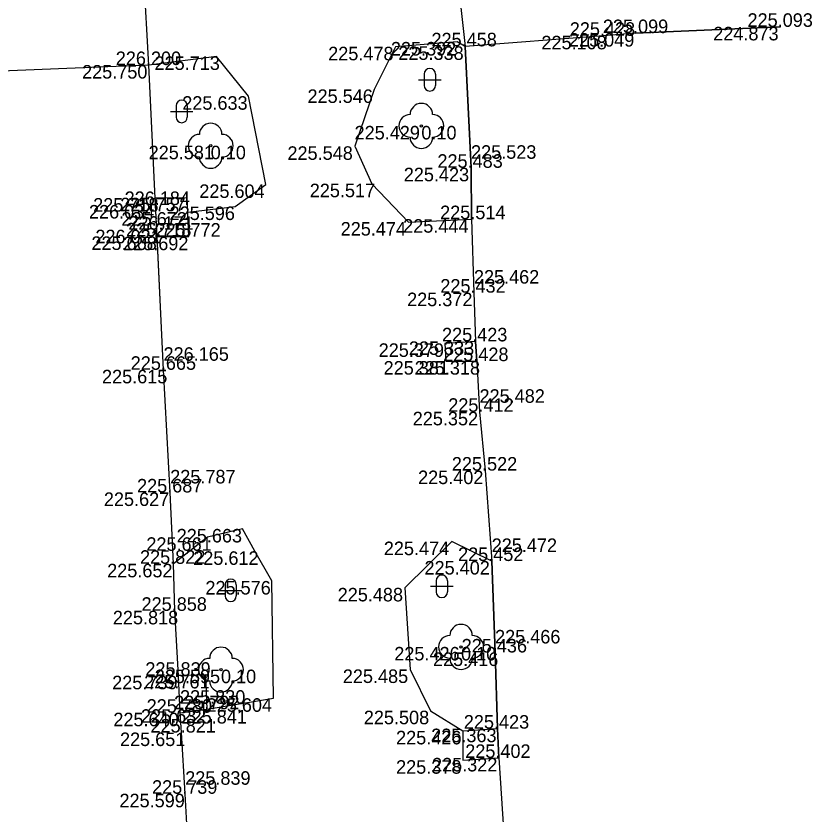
# Model space of a CAD drawing. Extents: x -599516 to -599132, y -1163668 to -1163119.
# Drawn here: x -599371.12 to -599353.45, y -1163287.93 to -1163270.22 of the extents above; entities that cross this region are included whole.
import ezdxf

# ---------------------------------------------------------------- set-up
doc = ezdxf.new("R2010")
doc.units = 0
for name, color, linetype in [('Bod-oznac1', 7, 'Continuous'), ('Bod-oznac2', 7, 'Continuous'), ('Bod-oznac3', 7, 'Continuous'), ('Bod-vyska1', 7, 'Continuous'), ('Bod-vyska2', 7, 'Continuous'), ('Bod-vyska3', 7, 'Continuous'), ('Z_cela-hrobu-dolni-linie', 7, 'Continuous'), ('Z_cela-hrobu-horni-linie', 7, 'Continuous'), ('Z_chodnik', 7, 'Continuous'), ('Z_komunikace', 7, 'Continuous'), ('Z_kultury-znacky', 7, 'Continuous'), ('Z_nove-stromy-prumer-kmene', 7, 'Continuous'), ('Z_stromy-nove-vysazene', 7, 'Continuous'), ('Z_zpevnene-plochy', 7, 'Continuous')]:
    doc.layers.add(name, color=color, linetype=linetype)

msp = doc.modelspace()

# ---------------------------------------------------------------- linework, layer by layer
at = {"layer": 'Bod-oznac1'}
for p, q in [((-599354.152, -1163270.462), (-599354.152, -1163270.462)), ((-599357.369, -1163270.601), (-599357.369, -1163270.601)), ((-599361.332, -1163270.798), (-599361.332, -1163270.798)), ((-599358.085, -1163270.661), (-599358.085, -1163270.661)), ((-599362.699, -1163270.905), (-599362.699, -1163270.905)), ((-599361.155, -1163270.895), (-599361.155, -1163270.895)), ((-599366.67, -1163271.118), (-599366.67, -1163271.118)), ((-599368.176, -1163271.31), (-599368.176, -1163271.31)), ((-599363.171, -1163271.85), (-599363.171, -1163271.85)), ((-599365.963, -1163272.001), (-599365.963, -1163272.001)), ((-599362.126, -1163272.66), (-599362.126, -1163272.66)), ((-599366.802, -1163273.099), (-599366.802, -1163273.099)), ((-599363.605, -1163273.113), (-599363.605, -1163273.113)), ((-599361.023, -1163273.589), (-599361.023, -1163273.589)), ((-599365.575, -1163273.958), (-599365.575, -1163273.958)), ((-599363.224, -1163273.942), (-599363.224, -1163273.942)), ((-599368.032, -1163274.262), (-599368.032, -1163274.262)), ((-599367.325, -1163274.254), (-599367.325, -1163274.254)), ((-599368.024, -1163274.415), (-599368.024, -1163274.415)), ((-599366.256, -1163274.448), (-599366.256, -1163274.448)), ((-599367.311, -1163274.573), (-599367.311, -1163274.573)), ((-599362.411, -1163274.793), (-599362.411, -1163274.793)), ((-599361.015, -1163274.729), (-599361.015, -1163274.729)), ((-599367.998, -1163274.964), (-599367.998, -1163274.964)), ((-599367.991, -1163275.112), (-599367.991, -1163275.112)), ((-599367.288, -1163275.117), (-599367.288, -1163275.117)), ((-599360.959, -1163276.359), (-599360.959, -1163276.359)), ((-599361.602, -1163277.484), (-599361.602, -1163277.484)), ((-599360.921, -1163277.44), (-599360.921, -1163277.44)), ((-599361.586, -1163277.878), (-599361.586, -1163277.878)), ((-599360.896, -1163277.878), (-599360.896, -1163277.878)), ((-599367.849, -1163278.071), (-599367.849, -1163278.071)), ((-599360.835, -1163279.003), (-599360.835, -1163279.003)), ((-599360.708, -1163280.307), (-599360.708, -1163280.307)), ((-599367.701, -1163280.792), (-599367.701, -1163280.792)), ((-599366.098, -1163281.601), (-599366.098, -1163281.601)), ((-599366.875, -1163281.787), (-599366.875, -1163281.787)), ((-599361.453, -1163281.883), (-599361.453, -1163281.883)), ((-599365.824, -1163282.098), (-599365.824, -1163282.098)), ((-599360.565, -1163282.313), (-599360.565, -1163282.313)), ((-599367.63, -1163282.375), (-599367.63, -1163282.375)), ((-599365.447, -1163282.756), (-599365.447, -1163282.756)), ((-599362.49, -1163282.909), (-599362.49, -1163282.909)), ((-599367.596, -1163283.418), (-599367.596, -1163283.418)), ((-599361.245, -1163284.219), (-599361.245, -1163284.219)), ((-599360.49, -1163284.342), (-599360.49, -1163284.342)), ((-599366.574, -1163284.723), (-599366.574, -1163284.723)), ((-599362.376, -1163284.719), (-599362.376, -1163284.719)), ((-599367.517, -1163284.859), (-599367.517, -1163284.859)), ((-599366.91, -1163284.839), (-599366.91, -1163284.839)), ((-599365.411, -1163285.358), (-599365.411, -1163285.358)), ((-599367.483, -1163285.679), (-599367.483, -1163285.679)), ((-599366.879, -1163285.602), (-599366.879, -1163285.602)), ((-599361.923, -1163285.634), (-599361.923, -1163285.634)), ((-599360.437, -1163286.032), (-599360.437, -1163286.032)), ((-599367.449, -1163286.118), (-599367.449, -1163286.118)), ((-599361.205, -1163286.081), (-599361.205, -1163286.081)), ((-599361.204, -1163286.732), (-599361.204, -1163286.732)), ((-599360.407, -1163286.681), (-599360.407, -1163286.681)), ((-599367.368, -1163287.477), (-599367.368, -1163287.477))]:
    msp.add_line(p, q, dxfattribs=at)
at = {"layer": 'Bod-oznac2'}
for p, q in [((-599354.152, -1163270.462), (-599354.152, -1163270.462)), ((-599357.369, -1163270.601), (-599357.369, -1163270.601)), ((-599358.085, -1163270.661), (-599358.085, -1163270.661)), ((-599361.155, -1163270.895), (-599361.155, -1163270.895)), ((-599368.176, -1163271.31), (-599368.176, -1163271.31)), ((-599361.023, -1163273.589), (-599361.023, -1163273.589)), ((-599368.024, -1163274.415), (-599368.024, -1163274.415)), ((-599361.015, -1163274.729), (-599361.015, -1163274.729)), ((-599367.998, -1163274.964), (-599367.998, -1163274.964)), ((-599367.991, -1163275.112), (-599367.991, -1163275.112)), ((-599367.288, -1163275.117), (-599367.288, -1163275.117)), ((-599360.959, -1163276.359), (-599360.959, -1163276.359)), ((-599360.921, -1163277.44), (-599360.921, -1163277.44)), ((-599360.896, -1163277.878), (-599360.896, -1163277.878)), ((-599367.849, -1163278.071), (-599367.849, -1163278.071)), ((-599360.835, -1163279.003), (-599360.835, -1163279.003)), ((-599360.708, -1163280.307), (-599360.708, -1163280.307)), ((-599367.701, -1163280.792), (-599367.701, -1163280.792)), ((-599360.565, -1163282.313), (-599360.565, -1163282.313)), ((-599367.63, -1163282.375), (-599367.63, -1163282.375)), ((-599367.596, -1163283.418), (-599367.596, -1163283.418)), ((-599360.49, -1163284.342), (-599360.49, -1163284.342)), ((-599367.517, -1163284.859), (-599367.517, -1163284.859)), ((-599367.483, -1163285.679), (-599367.483, -1163285.679)), ((-599366.879, -1163285.602), (-599366.879, -1163285.602)), ((-599360.437, -1163286.032), (-599360.437, -1163286.032)), ((-599367.449, -1163286.118), (-599367.449, -1163286.118)), ((-599360.407, -1163286.681), (-599360.407, -1163286.681)), ((-599367.368, -1163287.477), (-599367.368, -1163287.477))]:
    msp.add_line(p, q, dxfattribs=at)
at = {"layer": 'Bod-oznac3'}
for p, q in [((-599361.023, -1163273.589), (-599361.023, -1163273.589)), ((-599360.959, -1163276.359), (-599360.959, -1163276.359)), ((-599367.849, -1163278.071), (-599367.849, -1163278.071)), ((-599360.835, -1163279.003), (-599360.835, -1163279.003)), ((-599367.701, -1163280.792), (-599367.701, -1163280.792)), ((-599360.565, -1163282.313), (-599360.565, -1163282.313)), ((-599360.49, -1163284.342), (-599360.49, -1163284.342)), ((-599367.483, -1163285.679), (-599367.483, -1163285.679)), ((-599367.449, -1163286.118), (-599367.449, -1163286.118)), ((-599367.368, -1163287.477), (-599367.368, -1163287.477))]:
    msp.add_line(p, q, dxfattribs=at)
at = {"layer": 'Z_cela-hrobu-dolni-linie'}
for p, q in [((-599360.896, -1163277.878), (-599360.921, -1163277.44)), ((-599360.407, -1163286.681), (-599360.437, -1163286.032))]:
    msp.add_line(p, q, dxfattribs=at)
for points in [[(-599361.015, -1163274.729), (-599361.023, -1163273.589), (-599361.155, -1163270.895)], [(-599367.991, -1163275.112), (-599368.032, -1163274.262), (-599368.176, -1163271.31)], [(-599360.437, -1163286.032), (-599360.49, -1163284.342), (-599360.565, -1163282.313)]]:
    msp.add_lwpolyline(points, dxfattribs=at)
at = {"layer": 'Z_cela-hrobu-horni-linie'}
msp.add_line((-599357.369, -1163270.601), (-599354.152, -1163270.462), dxfattribs=at)
for points in [[(-599358.085, -1163270.661), (-599361.155, -1163270.895), (-599361.023, -1163273.589), (-599361.023, -1163273.589), (-599361.015, -1163274.729), (-599360.959, -1163276.359), (-599360.959, -1163276.359), (-599360.921, -1163277.44), (-599360.896, -1163277.878), (-599360.835, -1163279.003), (-599360.835, -1163279.003), (-599360.708, -1163280.307), (-599360.708, -1163280.307), (-599360.565, -1163282.313), (-599360.565, -1163282.313), (-599360.49, -1163284.342), (-599360.49, -1163284.342), (-599360.437, -1163286.032), (-599360.407, -1163286.681), (-599360.296, -1163288.376), (-599360.254, -1163289.915), (-599360.217, -1163290.938), (-599360.159, -1163292.473)], [(-599367.294, -1163288.811), (-599367.368, -1163287.477), (-599367.368, -1163287.477), (-599367.449, -1163286.118), (-599367.449, -1163286.118), (-599367.483, -1163285.679), (-599367.483, -1163285.679), (-599367.517, -1163284.859), (-599367.517, -1163284.859), (-599367.596, -1163283.418), (-599367.596, -1163283.418), (-599367.63, -1163282.375), (-599367.701, -1163280.792), (-599367.701, -1163280.792), (-599367.849, -1163278.071), (-599367.849, -1163278.071), (-599367.998, -1163274.964), (-599367.998, -1163274.964), (-599368.024, -1163274.415), (-599368.024, -1163274.415), (-599368.176, -1163271.31), (-599373.644, -1163271.537)]]:
    msp.add_lwpolyline(points, dxfattribs=at)
at = {"layer": 'Z_chodnik'}
for points in [[(-599354.152, -1163270.462), (-599357.369, -1163270.601), (-599358.085, -1163270.661), (-599361.155, -1163270.895)], [(-599368.176, -1163271.31), (-599373.644, -1163271.537)]]:
    msp.add_lwpolyline(points, dxfattribs=at)
at = {"layer": 'Z_komunikace'}
for points in [[(-599361.369, -1163268.968), (-599361.155, -1163270.895)], [(-599368.176, -1163271.31), (-599368.283, -1163269.325)], [(-599361.155, -1163270.895), (-599361.332, -1163270.798), (-599362.699, -1163270.905), (-599363.171, -1163271.85), (-599363.605, -1163273.113), (-599363.224, -1163273.942), (-599362.411, -1163274.793), (-599361.015, -1163274.729), (-599360.959, -1163276.359), (-599360.921, -1163277.44), (-599361.602, -1163277.484), (-599361.586, -1163277.878), (-599360.896, -1163277.878), (-599360.835, -1163279.003), (-599360.708, -1163280.307), (-599360.565, -1163282.313), (-599361.453, -1163281.883), (-599362.49, -1163282.909), (-599362.376, -1163284.719), (-599361.923, -1163285.634), (-599361.205, -1163286.081), (-599361.204, -1163286.732), (-599360.407, -1163286.681), (-599360.296, -1163288.376)], [(-599366.735, -1163299.89), (-599367.068, -1163292.841), (-599367.227, -1163290.162), (-599367.294, -1163288.811), (-599367.368, -1163287.477), (-599367.449, -1163286.118), (-599367.483, -1163285.679), (-599366.879, -1163285.602), (-599365.411, -1163285.358), (-599365.447, -1163282.756), (-599365.824, -1163282.098), (-599366.098, -1163281.601), (-599366.875, -1163281.787), (-599367.63, -1163282.375), (-599367.701, -1163280.792), (-599367.849, -1163278.071), (-599367.991, -1163275.112), (-599367.288, -1163275.117), (-599367.311, -1163274.573), (-599366.256, -1163274.448), (-599365.575, -1163273.958), (-599365.963, -1163272.001), (-599366.67, -1163271.118), (-599368.176, -1163271.31)]]:
    msp.add_lwpolyline(points, dxfattribs=at)
at = {"layer": 'Z_kultury-znacky'}
for p, q in [((-599362.062, -1163271.511), (-599362.062, -1163271.761)), ((-599361.812, -1163271.511), (-599361.812, -1163271.761)), ((-599362.187, -1163271.636), (-599361.687, -1163271.636)), ((-599367.571, -1163272.214), (-599367.571, -1163272.464)), ((-599367.321, -1163272.214), (-599367.321, -1163272.464)), ((-599367.696, -1163272.339), (-599367.196, -1163272.339)), ((-599366.483, -1163282.839), (-599366.483, -1163283.089)), ((-599366.233, -1163282.839), (-599366.233, -1163283.089)), ((-599361.795, -1163282.749), (-599361.795, -1163282.999)), ((-599361.545, -1163282.749), (-599361.545, -1163282.999)), ((-599366.608, -1163282.964), (-599366.108, -1163282.964)), ((-599361.92, -1163282.874), (-599361.42, -1163282.874))]:
    msp.add_line(p, q, dxfattribs=at)
for centre, start, end in [((-599361.938, -1163271.511), 0, 180), ((-599361.938, -1163271.761), 180, 0), ((-599367.446, -1163272.214), 0, 180), ((-599367.446, -1163272.464), 180, 0), ((-599361.671, -1163282.749), 0, 180), ((-599366.358, -1163282.839), 0, 180), ((-599361.671, -1163282.999), 180, 0), ((-599366.358, -1163283.089), 180, 0)]:
    msp.add_arc(centre, 0.125, start, end, dxfattribs=at)
at = {"layer": 'Z_stromy-nove-vysazene'}
for centre in [(-599362.126, -1163272.66), (-599366.802, -1163273.099), (-599361.245, -1163284.219), (-599366.574, -1163284.723)]:
    msp.add_circle(centre, 0.025, dxfattribs=at)
for centre, start, end in [((-599362.126, -1163272.41), 0, 180), ((-599362.376, -1163272.66), 90, 270), ((-599361.876, -1163272.66), 270, 90), ((-599366.802, -1163272.849), 0, 180), ((-599367.052, -1163273.099), 90, 270), ((-599366.552, -1163273.099), 270, 90), ((-599362.126, -1163272.91), 180, 0), ((-599366.802, -1163273.349), 180, 0), ((-599361.245, -1163283.969), 0, 180), ((-599361.495, -1163284.219), 90, 270), ((-599360.995, -1163284.219), 270, 90), ((-599366.574, -1163284.473), 0, 180), ((-599366.824, -1163284.723), 90, 270), ((-599366.324, -1163284.723), 270, 90), ((-599361.245, -1163284.469), 180, 0), ((-599366.574, -1163284.973), 180, 0)]:
    msp.add_arc(centre, 0.25, start, end, dxfattribs=at)
at = {"layer": 'Z_zpevnene-plochy'}
for points in [[(-599367.991, -1163275.112), (-599367.288, -1163275.117), (-599367.325, -1163274.254), (-599368.032, -1163274.262)], [(-599367.483, -1163285.679), (-599366.879, -1163285.602), (-599366.91, -1163284.839), (-599367.517, -1163284.859)], [(-599361.205, -1163286.081), (-599360.437, -1163286.032)]]:
    msp.add_lwpolyline(points, dxfattribs=at)

# ---------------------------------------------------------------- texts
at = {"layer": 'Bod-vyska1'}
for s, p in [('224.873', (-599355.647, -1163270.762)), ('225.049', (-599358.849, -1163270.901)), ('225.392', (-599362.802, -1163271.098)), ('225.108', (-599359.461, -1163270.961)), ('225.478', (-599364.194, -1163271.205)), ('225.338', (-599362.637, -1163271.195)), ('225.713', (-599368.049, -1163271.418)), ('225.750', (-599369.657, -1163271.61)), ('225.546', (-599364.653, -1163272.15)), ('225.633', (-599367.433, -1163272.301)), ('225.429', (-599363.608, -1163272.96)), ('225.581', (-599368.18, -1163273.399)), ('225.548', (-599365.098, -1163273.413)), ('225.423', (-599362.516, -1163273.889)), ('225.604', (-599367.055, -1163274.258)), ('225.517', (-599364.603, -1163274.242)), ('225.718', (-599369.411, -1163274.562)), ('225.757', (-599368.81, -1163274.554)), ('226.034', (-599369.504, -1163274.715)), ('225.596', (-599367.715, -1163274.748)), ('225.672', (-599368.783, -1163274.873)), ('225.474', (-599363.917, -1163275.093)), ('225.444', (-599362.53, -1163275.029)), ('226.021', (-599369.362, -1163275.264)), ('225.668', (-599369.45, -1163275.412)), ('225.692', (-599368.747, -1163275.417)), ('225.372', (-599362.442, -1163276.659)), ('225.379', (-599363.074, -1163277.784)), ('225.333', (-599362.403, -1163277.74)), ('225.381', (-599362.964, -1163278.178)), ('225.318', (-599362.274, -1163278.178)), ('225.615', (-599369.215, -1163278.371)), ('225.352', (-599362.317, -1163279.303)), ('225.402', (-599362.199, -1163280.607)), ('225.627', (-599369.173, -1163281.092)), ('225.663', (-599367.557, -1163281.901)), ('225.661', (-599368.23, -1163282.087)), ('225.474', (-599362.959, -1163282.183)), ('225.612', (-599367.19, -1163282.398)), ('225.402', (-599362.056, -1163282.613)), ('225.652', (-599369.1, -1163282.675)), ('225.576', (-599366.919, -1163283.056)), ('225.488', (-599363.983, -1163283.209)), ('225.818', (-599368.974, -1163283.718)), ('225.426', (-599362.727, -1163284.519)), ('225.416', (-599361.868, -1163284.642)), ('225.595', (-599368.044, -1163285.023)), ('225.485', (-599363.869, -1163285.019)), ('225.739', (-599368.989, -1163285.159)), ('225.761', (-599368.278, -1163285.139)), ('225.604', (-599366.891, -1163285.658)), ('225.640', (-599368.963, -1163285.979)), ('225.632', (-599368.349, -1163285.902)), ('225.508', (-599363.403, -1163285.934)), ('225.363', (-599361.907, -1163286.332)), ('225.651', (-599368.815, -1163286.418)), ('225.426', (-599362.687, -1163286.381)), ('225.378', (-599362.687, -1163287.032)), ('225.322', (-599361.889, -1163286.981)), ('225.599', (-599368.827, -1163287.777))]:
    msp.add_text(s, height=0.3, dxfattribs=at).set_placement(p)
at = {"layer": 'Bod-vyska2'}
for s, p in [('225.099', (-599358.097, -1163270.601)), ('225.093', (-599354.886, -1163270.462)), ('225.428', (-599358.831, -1163270.661)), ('225.458', (-599361.901, -1163270.895)), ('226.200', (-599368.909, -1163271.31)), ('225.483', (-599361.769, -1163273.589)), ('226.184', (-599368.713, -1163274.415)), ('225.514', (-599361.709, -1163274.729)), ('226.171', (-599368.63, -1163274.964)), ('225.718', (-599368.681, -1163275.112)), ('225.772', (-599368.031, -1163275.117)), ('225.432', (-599361.705, -1163276.359)), ('225.423', (-599361.667, -1163277.44)), ('225.428', (-599361.642, -1163277.878)), ('225.665', (-599368.578, -1163278.071)), ('225.412', (-599361.529, -1163279.003)), ('225.522', (-599361.449, -1163280.307)), ('225.687', (-599368.437, -1163280.792)), ('225.822', (-599368.371, -1163282.375)), ('225.452', (-599361.311, -1163282.313)), ('225.858', (-599368.337, -1163283.418)), ('225.436', (-599361.231, -1163284.342)), ('225.839', (-599368.252, -1163284.859)), ('225.792', (-599367.615, -1163285.602)), ('225.780', (-599368.224, -1163285.679)), ('225.821', (-599368.138, -1163286.118)), ('225.423', (-599361.183, -1163286.032)), ('225.402', (-599361.152, -1163286.681)), ('225.739', (-599368.104, -1163287.477))]:
    msp.add_text(s, height=0.3, dxfattribs=at).set_placement(p)
at = {"layer": 'Bod-vyska3'}
for s, p in [('225.523', (-599361.023, -1163273.389)), ('225.462', (-599360.959, -1163276.159)), ('226.165', (-599367.849, -1163277.871)), ('225.482', (-599360.835, -1163278.803)), ('225.787', (-599367.701, -1163280.592)), ('225.472', (-599360.565, -1163282.113)), ('225.466', (-599360.49, -1163284.142)), ('225.830', (-599367.483, -1163285.479)), ('225.841', (-599367.449, -1163285.918)), ('225.839', (-599367.368, -1163287.277))]:
    msp.add_text(s, height=0.3, dxfattribs=at).set_placement(p)
at = {"layer": 'Z_nove-stromy-prumer-kmene'}
for p in [(-599362.126, -1163272.96), (-599366.802, -1163273.399), (-599361.245, -1163284.519), (-599366.574, -1163285.023)]:
    msp.add_text('0.10', height=0.3, dxfattribs=at).set_placement(p)

doc.saveas('drawing.dxf')
